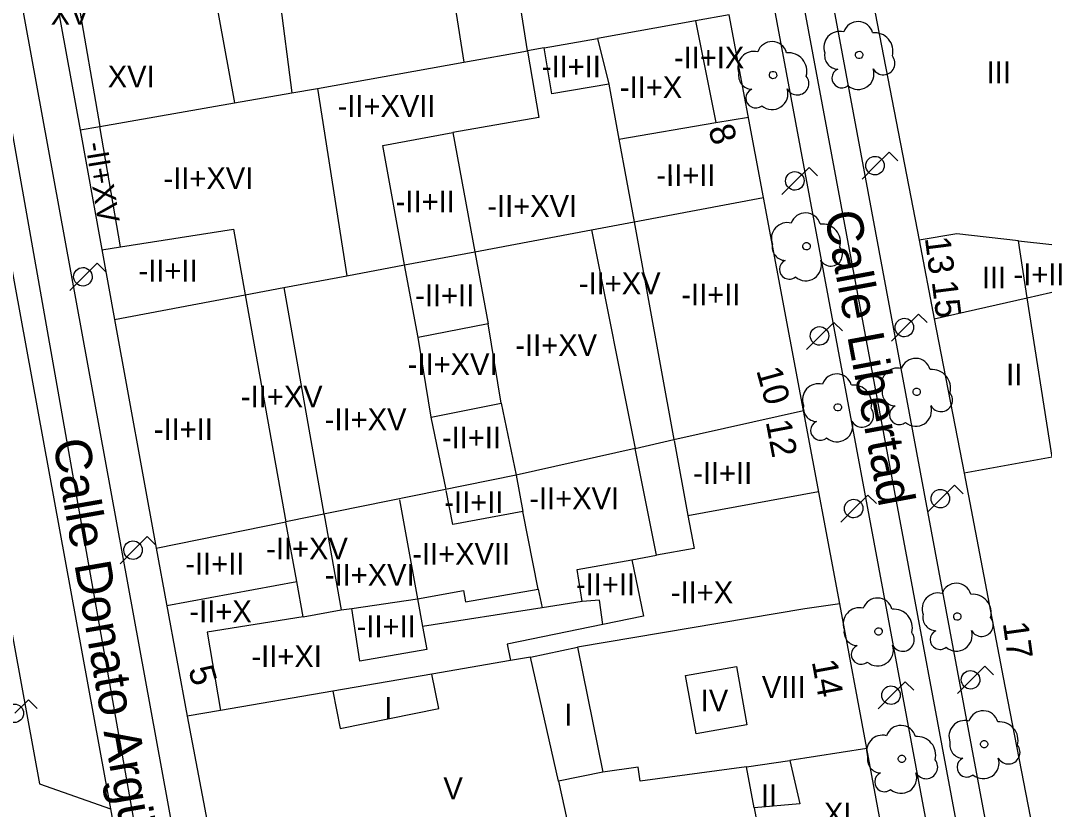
# Model space of a CAD drawing. Extents: x 282771 to 285132, y 4823109 to 4825496.
# Drawn here: x 284681.3 to 284751.8, y 4824323.7 to 4824378 of the extents above; entities that cross this region are included whole.
import ezdxf

# ---------------------------------------------------------------- set-up
doc = ezdxf.new("R2010")
doc.units = 0
for name, color, linetype in [('ACERA-BORDILLO', 7, 'Continuous'), ('ARBOL', 7, 'Continuous'), ('CALLE-EJE', 7, 'Continuous'), ('CALLE-TEXTO', 7, 'Continuous'), ('EDIFICIO', 7, 'Continuous'), ('FAROLA', 7, 'Continuous'), ('INTERIOR-EDIFICIO', 7, 'Continuous'), ('MEDIANERA', 7, 'Continuous'), ('NUM-LOCAL', 7, 'Continuous'), ('NUM-PORTAL', 7, 'Continuous'), ('NUM-VADO', 7, 'Continuous'), ('SENAL-VIARIA', 7, 'Continuous'), ('TXT-ALTURA-EDIFICIO', 7, 'Continuous')]:
    doc.layers.add(name, color=color, linetype=linetype)

msp = doc.modelspace()

# ---------------------------------------------------------------- linework, layer by layer
at = {"layer": 'ACERA-BORDILLO'}
for points in [[(284744.887, 4824316.251), (284722.204, 4824437.72)], [(284732.48, 4824404.482), (284745.259, 4824336.059), (284752.823, 4824295.559), (284758.036, 4824267.635)], [(284678.463, 4824394.888), (284694.145, 4824309.241)], [(284674.81, 4824367.871), (284682.599, 4824325.434), (284687.477, 4824323.698), (284690.093, 4824309.293), (284690.129, 4824309.029), (284690.141, 4824308.754), (284690.127, 4824308.472), (284690.086, 4824308.184), (284690.015, 4824307.897), (284689.915, 4824307.614), (284689.785, 4824307.34), (284689.627, 4824307.078), (284689.444, 4824306.834), (284689.238, 4824306.612), (284689.013, 4824306.413), (284688.772, 4824306.24), (284688.522, 4824306.094), (284688.264, 4824305.976), (284688.005, 4824305.884), (284687.746, 4824305.819), (284626.535, 4824293.209)]]:
    msp.add_lwpolyline(points, dxfattribs=at)
at = {"layer": 'ARBOL'}
for centre, major_axis, start_param, end_param in [((284738.956, 4824376.856), (0.565, 0.871), 5.561205, 8.104884), ((284737.696, 4824376.126), (0.597, 0.92), 0.321543, 2.505374), ((284740.086, 4824375.856), (0.693, 1.067), 5.026967, 6.960208), ((284733.031, 4824375.474), (0.566, 0.871), 5.561384, 8.105063), ((284731.771, 4824374.744), (0.597, 0.92), 0.321722, 2.505553), ((284734.161, 4824374.474), (0.693, 1.067), 5.027146, 6.960387), ((284737.586, 4824375.556), (-0.509, -0.785), 5.08921, 6.826395), ((284740.696, 4824375.026), (-0.434, -0.668), 5.793686, 9.11031), ((284737.826, 4824374.006), (-0.366, -0.564), 4.131683, 7.547917), ((284738.966, 4824374.306), (-0.591, -0.911), 6.142612, 8.74269), ((284731.661, 4824374.174), (-0.509, -0.784), 5.089389, 6.826574), ((284734.771, 4824373.644), (-0.434, -0.668), 5.793865, 9.110489), ((284731.901, 4824372.624), (-0.366, -0.564), 4.131862, 7.548096), ((284733.041, 4824372.924), (-0.591, -0.91), 6.142791, 8.742869), ((284735.342, 4824363.689), (0.566, 0.871), 5.561646, 8.105325), ((284734.082, 4824362.959), (0.598, 0.92), 0.321984, 2.505815), ((284736.472, 4824362.689), (0.693, 1.067), 5.027408, 6.960649), ((284733.972, 4824362.389), (-0.51, -0.784), 5.089651, 6.826836), ((284737.082, 4824361.859), (-0.434, -0.668), 5.794127, 9.110751), ((284734.212, 4824360.839), (-0.366, -0.563), 4.132124, 7.548358), ((284735.352, 4824361.139), (-0.592, -0.91), 6.143053, 8.743131), ((284742.92, 4824353.673), (0.566, 0.871), 5.561726, 8.105405), ((284737.49, 4824352.603), (0.566, 0.871), 5.561916, 8.105594), ((284741.66, 4824352.943), (0.598, 0.92), 0.322065, 2.505896), ((284744.05, 4824352.673), (0.693, 1.067), 5.027489, 6.960729), ((284736.23, 4824351.873), (0.598, 0.92), 0.322254, 2.506085), ((284738.62, 4824351.603), (0.694, 1.067), 5.027678, 6.960919), ((284741.55, 4824352.373), (-0.51, -0.784), 5.089732, 6.826917), ((284744.66, 4824351.843), (-0.434, -0.668), 5.794207, 9.110831), ((284736.12, 4824351.303), (-0.51, -0.784), 5.089921, 6.827106), ((284741.79, 4824350.823), (-0.366, -0.563), 4.132205, 7.548438), ((284742.93, 4824351.123), (-0.592, -0.91), 6.143134, 8.743211), ((284739.23, 4824350.773), (-0.434, -0.668), 5.794397, 9.111021), ((284736.36, 4824349.753), (-0.366, -0.563), 4.132394, 7.548628), ((284737.5, 4824350.053), (-0.592, -0.91), 6.143323, 8.743401), ((284744.461, 4824337.469), (0.598, 0.919), 0.322587, 2.506418), ((284745.721, 4824338.199), (0.566, 0.87), 5.562249, 8.105927), ((284740.291, 4824337.179), (0.567, 0.87), 5.562433, 8.106112), ((284746.851, 4824337.199), (0.694, 1.067), 5.028011, 6.961252), ((284739.031, 4824336.449), (0.598, 0.919), 0.322772, 2.506603), ((284741.421, 4824336.179), (0.694, 1.066), 5.028196, 6.961436), ((284744.351, 4824336.899), (-0.51, -0.784), 5.090254, 6.827439), ((284747.461, 4824336.369), (-0.435, -0.668), 5.79473, 9.111354), ((284738.921, 4824335.879), (-0.51, -0.784), 5.090439, 6.827624), ((284742.031, 4824335.349), (-0.435, -0.668), 5.794914, 9.111539), ((284744.591, 4824335.349), (-0.366, -0.563), 4.132727, 7.548961), ((284745.731, 4824335.649), (-0.592, -0.91), 6.143656, 8.743734), ((284739.161, 4824334.329), (-0.367, -0.563), 4.132912, 7.549145), ((284740.301, 4824334.629), (-0.592, -0.91), 6.143841, 8.743919), ((284747.571, 4824329.419), (0.567, 0.87), 5.562503, 8.106182), ((284746.311, 4824328.689), (0.598, 0.919), 0.322841, 2.506672), ((284748.701, 4824328.419), (0.694, 1.066), 5.028265, 6.961506), ((284740.641, 4824327.679), (0.599, 0.919), 0.323033, 2.506863), ((284741.901, 4824328.409), (0.567, 0.87), 5.562694, 8.106373), ((284743.031, 4824327.409), (0.694, 1.066), 5.028457, 6.961697), ((284746.201, 4824328.119), (-0.51, -0.784), 5.090508, 6.827693), ((284749.311, 4824327.589), (-0.435, -0.668), 5.794984, 9.111608), ((284740.531, 4824327.109), (-0.511, -0.784), 5.090699, 6.827885), ((284743.641, 4824326.579), (-0.435, -0.668), 5.795175, 9.111799), ((284746.441, 4824326.569), (-0.367, -0.563), 4.132981, 7.549215), ((284747.581, 4824326.869), (-0.592, -0.91), 6.14391, 8.743988), ((284740.771, 4824325.559), (-0.367, -0.563), 4.133172, 7.549406), ((284741.911, 4824325.859), (-0.592, -0.91), 6.144101, 8.744179)]:
    msp.add_ellipse(centre, major_axis=major_axis, ratio=0.999977, start_param=start_param, end_param=end_param, dxfattribs=at)
for centre, major_axis in [((284739.026, 4824375.596), (0.139, 0.214)), ((284733.101, 4824374.214), (0.139, 0.213)), ((284735.412, 4824362.429), (0.139, 0.213)), ((284742.99, 4824352.413), (0.139, 0.213)), ((284737.56, 4824351.343), (0.139, 0.213)), ((284745.791, 4824336.939), (0.139, 0.213)), ((284740.361, 4824335.919), (0.139, 0.213)), ((284747.641, 4824328.159), (0.139, 0.213)), ((284741.971, 4824327.149), (0.139, 0.213))]:
    msp.add_ellipse(centre, major_axis=major_axis, ratio=0.999977, dxfattribs=at)
at = {"layer": 'CALLE-EJE'}
for points in [[(284692.481, 4824303.778), (284677.997, 4824385.583), (284674.352, 4824407.569)], [(284748.021, 4824310.479), (284730.902, 4824402.17)]]:
    msp.add_lwpolyline(points, dxfattribs=at)
at = {"layer": 'EDIFICIO'}
for points in [[(284738.972, 4824384.589), (284740.142, 4824378.479), (284743.162, 4824362.839), (284744.192, 4824357.439), (284746.252, 4824346.809), (284748.951, 4824332.739), (284751.121, 4824321.529), (284768.171, 4824326.549), (284781.671, 4824330.529), (284783.451, 4824333.689), (284779.952, 4824352.91), (284777.922, 4824364.1), (284774.122, 4824384.98), (284773.142, 4824390.4), (284770.562, 4824404.62), (284761.642, 4824403.42), (284745.892, 4824401.3), (284736.012, 4824399.97), (284737.322, 4824393.14), (284737.752, 4824390.909), (284738.972, 4824384.589)], [(284681.842, 4824389.909), (284685.382, 4824370.439), (284687.762, 4824357.399), (284690.631, 4824341.658)], [(284690.631, 4824341.658), (284692.751, 4824330.078), (284695.861, 4824313.778), (284720.251, 4824316.929), (284739.201, 4824319.389), (284740.671, 4824321.919), (284739.561, 4824327.849), (284737.691, 4824337.809), (284735.192, 4824351.129), (284732.442, 4824365.789), (284730.082, 4824378.349)]]:
    msp.add_lwpolyline(points, dxfattribs=at)
at = {"layer": 'FAROLA'}
for p, q in [((284741.102, 4824368.909), (284740.162, 4824367.979)), ((284741.692, 4824368.319), (284741.102, 4824368.909)), ((284735.582, 4824367.859), (284734.642, 4824366.929)), ((284736.172, 4824367.269), (284735.582, 4824367.859)), ((284740.162, 4824367.979), (284739.232, 4824367.039)), ((284734.642, 4824366.929), (284733.712, 4824365.989)), ((284686.557, 4824361.259), (284685.617, 4824360.329)), ((284687.147, 4824360.669), (284686.557, 4824361.259)), ((284685.617, 4824360.329), (284684.687, 4824359.389)), ((284743.123, 4824357.765), (284742.183, 4824356.834)), ((284743.713, 4824357.175), (284743.123, 4824357.765)), ((284737.282, 4824357.187), (284736.342, 4824356.257)), ((284737.872, 4824356.597), (284737.282, 4824357.187)), ((284736.342, 4824356.257), (284735.412, 4824355.317)), ((284742.183, 4824356.834), (284741.253, 4824355.894)), ((284745.599, 4824345.985), (284744.659, 4824345.055)), ((284746.189, 4824345.395), (284745.599, 4824345.985)), ((284739.632, 4824345.305), (284738.692, 4824344.375)), ((284740.222, 4824344.715), (284739.632, 4824345.305)), ((284744.659, 4824345.055), (284743.729, 4824344.115)), ((284738.692, 4824344.375), (284737.762, 4824343.435)), ((284690.011, 4824342.44), (284689.071, 4824341.51)), ((284690.601, 4824341.85), (284690.011, 4824342.44)), ((284689.071, 4824341.51), (284688.141, 4824340.57)), ((284747.681, 4824333.519), (284746.741, 4824332.589)), ((284748.271, 4824332.929), (284747.681, 4824333.519)), ((284742.201, 4824332.459), (284741.261, 4824331.529)), ((284742.791, 4824331.869), (284742.201, 4824332.459)), ((284746.741, 4824332.589), (284745.811, 4824331.649)), ((284681.838, 4824331.213), (284680.898, 4824330.283)), ((284681.838, 4824331.213), (284680.898, 4824330.283)), ((284682.428, 4824330.623), (284681.838, 4824331.213)), ((284682.428, 4824330.623), (284681.838, 4824331.213)), ((284741.261, 4824331.529), (284740.331, 4824330.589))]:
    msp.add_line(p, q, dxfattribs=at)
for centre, major_axis in [((284740.122, 4824367.979), (0.347, 0.535)), ((284734.602, 4824366.929), (0.347, 0.535)), ((284685.577, 4824360.329), (0.349, 0.533)), ((284736.302, 4824356.257), (0.347, 0.535)), ((284742.143, 4824356.834), (0.347, 0.535)), ((284744.619, 4824345.055), (0.348, 0.534)), ((284738.652, 4824344.375), (0.348, 0.534)), ((284689.031, 4824341.51), (0.349, 0.533)), ((284746.701, 4824332.589), (0.348, 0.534)), ((284741.221, 4824331.529), (0.348, 0.534)), ((284680.858, 4824330.283), (0.349, 0.533)), ((284680.858, 4824330.283), (0.349, 0.533))]:
    msp.add_ellipse(centre, major_axis=major_axis, ratio=0.999977, dxfattribs=at)
at = {"layer": 'INTERIOR-EDIFICIO'}
for points in [[(284694.242, 4824381.979), (284696.011, 4824372.291), (284699.962, 4824372.979), (284701.742, 4824373.299), (284711.819, 4824375.095), (284716.188, 4824375.873), (284715.082, 4824382.899)], [(284721.011, 4824376.733), (284721.802, 4824373.579), (284717.862, 4824372.919), (284717.342, 4824376.079), (284721.011, 4824376.733)], [(284711.052, 4824370.269), (284712.559, 4824362.055), (284713.482, 4824357.099), (284708.662, 4824356.149), (284707.728, 4824361.148), (284706.222, 4824369.369), (284711.052, 4824370.269)], [(284752.33, 4824347.91), (284750.602, 4824358.889), (284749.992, 4824362.809), (284756.882, 4824362.039)], [(284710.588, 4824345.694), (284709.555, 4824350.673), (284714.375, 4824351.623), (284715.412, 4824346.669), (284715.882, 4824344.179), (284711.041, 4824343.279), (284710.602, 4824345.629)], [(284726.292, 4824349.069), (284727.242, 4824343.899), (284727.662, 4824341.629), (284725.081, 4824341.159), (284723.608, 4824348.517), (284726.28, 4824349.12)], [(284721.391, 4824336.389), (284721.161, 4824338.069), (284719.951, 4824337.979), (284719.621, 4824340.189), (284723.381, 4824340.849), (284724.171, 4824336.959), (284721.391, 4824336.389)], [(284704.091, 4824337.499), (284708.621, 4824338.169), (284711.781, 4824338.739), (284711.921, 4824337.949), (284716.921, 4824338.829), (284717.191, 4824337.539), (284708.971, 4824336.259), (284709.261, 4824334.669), (284704.651, 4824333.879), (284704.091, 4824337.499)], [(284719.631, 4824334.839), (284721.391, 4824326.239), (284718.321, 4824325.619), (284716.401, 4824334.149), (284719.631, 4824334.839)], [(284730.581, 4824333.509), (284731.301, 4824329.489), (284727.811, 4824328.859), (284727.081, 4824332.879), (284730.581, 4824333.509)], [(284709.611, 4824332.98), (284702.782, 4824331.805), (284703.301, 4824329.238), (284710.091, 4824330.609), (284709.611, 4824332.98)], [(284734.251, 4824327.039), (284734.951, 4824324.059), (284731.801, 4824323.779), (284731.271, 4824326.599), (284734.251, 4824327.039)]]:
    msp.add_lwpolyline(points, dxfattribs=at)
at = {"layer": 'MEDIANERA'}
for p, q in [((284684.452, 4824383.959), (284686.742, 4824370.669)), ((284698.662, 4824383.039), (284699.962, 4824372.979)), ((284730.082, 4824378.349), (284727.763, 4824377.936)), ((284727.763, 4824377.936), (284721.011, 4824376.733)), ((284727.763, 4824377.936), (284729.172, 4824370.939)), ((284701.742, 4824373.299), (284703.748, 4824360.401)), ((284721.802, 4824373.579), (284722.492, 4824369.789)), ((284686.741, 4824370.675), (284696.011, 4824372.291)), ((284729.172, 4824370.939), (284731.402, 4824371.319)), ((284685.382, 4824370.439), (284686.741, 4824370.675)), ((284688.172, 4824362.379), (284686.742, 4824370.669)), ((284722.492, 4824369.789), (284729.172, 4824370.939)), ((284722.492, 4824369.789), (284723.529, 4824364.115)), ((284723.529, 4824364.115), (284732.442, 4824365.789)), ((284723.529, 4824364.115), (284726.28, 4824349.12)), ((284720.589, 4824363.563), (284723.608, 4824348.517)), ((284686.892, 4824362.179), (284688.172, 4824362.379)), ((284699.42, 4824359.588), (284703.748, 4824360.401)), ((284687.762, 4824357.399), (284696.75, 4824359.087)), ((284696.75, 4824359.087), (284699.42, 4824359.588)), ((284696.752, 4824359.079), (284699.555, 4824343.463)), ((284714.375, 4824351.623), (284713.482, 4824357.099)), ((284709.555, 4824350.673), (284708.662, 4824356.149)), ((284726.28, 4824349.12), (284735.192, 4824351.129)), ((284752.33, 4824347.91), (284746.252, 4824346.809)), ((284727.242, 4824343.899), (284736.232, 4824345.559)), ((284716.921, 4824338.829), (284715.882, 4824344.179)), ((284690.631, 4824341.658), (284699.555, 4824343.463)), ((284723.381, 4824340.849), (284725.081, 4824341.159)), ((284691.361, 4824337.698), (284700.301, 4824339.349)), ((284700.741, 4824336.919), (284700.301, 4824339.349)), ((284719.951, 4824337.979), (284717.191, 4824337.539)), ((284700.741, 4824336.919), (284703.351, 4824337.399)), ((284703.351, 4824337.399), (284704.091, 4824337.499)), ((284715.013, 4824333.91), (284709.611, 4824332.98)), ((284716.401, 4824334.149), (284715.013, 4824333.91)), ((284702.782, 4824331.805), (284695.047, 4824330.473)), ((284695.047, 4824330.473), (284692.751, 4824330.078)), ((284739.561, 4824327.849), (284734.251, 4824327.039)), ((284718.321, 4824325.619), (284720.251, 4824316.929)), ((284731.801, 4824323.779), (284732.571, 4824319.799))]:
    msp.add_line(p, q, dxfattribs=at)
for points in [[(284714.822, 4824396.599), (284712.112, 4824396.189), (284708.562, 4824395.659), (284711.819, 4824375.095)], [(284717.342, 4824376.079), (284716.188, 4824375.873), (284716.192, 4824375.849), (284716.972, 4824371.299), (284711.052, 4824370.269)], [(284703.748, 4824360.401), (284707.728, 4824361.148), (284712.559, 4824362.055), (284720.589, 4824363.563), (284723.529, 4824364.115)], [(284688.172, 4824362.379), (284695.942, 4824363.599), (284696.752, 4824359.079)], [(284749.992, 4824362.809), (284745.752, 4824363.289), (284743.162, 4824362.839)], [(284744.192, 4824357.439), (284750.602, 4824358.889), (284758.622, 4824360.709)], [(284699.42, 4824359.588), (284702.174, 4824343.992), (284702.181, 4824343.949), (284703.351, 4824337.399)], [(284723.606, 4824348.517), (284715.412, 4824346.669), (284699.555, 4824343.463)], [(284707.372, 4824344.979), (284708.621, 4824338.169), (284708.971, 4824336.259)], [(284700.301, 4824339.349), (284699.561, 4824343.429), (284699.555, 4824343.463)], [(284737.691, 4824337.809), (284735.291, 4824337.469), (284719.631, 4824334.839)], [(284700.741, 4824336.919), (284694.141, 4824335.868), (284695.047, 4824330.473)], [(284721.391, 4824336.389), (284714.791, 4824335.049), (284715.013, 4824333.91)], [(284731.271, 4824326.599), (284723.951, 4824325.619), (284723.821, 4824326.569), (284721.391, 4824326.239)]]:
    msp.add_lwpolyline(points, dxfattribs=at)
at = {"layer": 'SENAL-VIARIA'}
msp.add_line((284679.688, 4824366.135), (284687.477, 4824323.698), dxfattribs=at)

# ---------------------------------------------------------------- texts
at = {"layer": 'CALLE-TEXTO'}
for s, rotation, p in [('Calle Libertad', 280.57564, (284736.631, 4824364.677)), ('Calle Donato Argüelles', 279.90781, (284683.508, 4824348.989))]:
    msp.add_text(s, height=2.5, rotation=rotation, dxfattribs=at).set_placement(p)
at = {"layer": 'NUM-LOCAL'}
msp.add_text('17', height=1.75, rotation=277.91937, dxfattribs=at).set_placement((284748.917, 4824336.493))
at = {"layer": 'NUM-PORTAL'}
for s, rotation, p in [('8', 287.65937, (284728.608, 4824370.513)), ('13', 277.21763, (284743.552, 4824363.005)), ('15', 277.21763, (284744.025, 4824359.991)), ('10', 285.44937, (284731.933, 4824353.887)), ('12', 280.62936, (284732.59, 4824350.353)), ('14', 280.44936, (284735.761, 4824333.844))]:
    msp.add_text(s, height=1.75, rotation=rotation, dxfattribs=at).set_placement(p)
at = {"layer": 'NUM-VADO'}
msp.add_text('5', height=1.75, rotation=285.67178, dxfattribs=at).set_placement((284692.82, 4824333.31))
at = {"layer": 'TXT-ALTURA-EDIFICIO'}
for s, rotation, p in [('XV', 0.00061, (284683.358, 4824377.679)), ('-II+IX', 0.00061, (284726.272, 4824374.669)), ('-II+II', 0.00061, (284717.178, 4824374.059)), ('XVI', 0.00061, (284687.288, 4824373.359)), ('III', 0.00061, (284747.81, 4824373.649)), ('-II+X', 0.00061, (284722.553, 4824372.629)), ('-II+XVII', 0.00061, (284703.114, 4824371.329)), ('-II+XV', 279.15957, (284685.741, 4824369.505)), ('-II+XVI', 0.00061, (284691.125, 4824366.359)), ('-II+II', 0.00061, (284725.068, 4824366.579)), ('-II+II', 0.00061, (284707.118, 4824364.759)), ('-II+XVI', 0.00061, (284713.425, 4824364.449)), ('-II+II', 0.00061, (284689.407, 4824359.999)), ('-I+II', 0.00061, (284749.658, 4824359.749)), ('-II+XV', 0.00061, (284719.727, 4824359.127)), ('III', 0.00061, (284747.479, 4824359.529)), ('-II+II', 0.00061, (284708.457, 4824358.299)), ('-II+II', 0.00061, (284726.787, 4824358.359)), ('-II+XV', 0.00061, (284715.353, 4824354.872)), ('-II+XVI', 0.00061, (284707.945, 4824353.559)), ('II', 0.00061, (284749.15, 4824352.859)), ('-II+XV', 0.00061, (284696.455, 4824351.339)), ('-II+XV', 0.00061, (284702.23, 4824349.765)), ('-II+II', 0.00061, (284690.46, 4824349.086)), ('-II+II', 0.00061, (284710.297, 4824348.519)), ('-II+II', 0.00061, (284727.597, 4824346.069)), ('-II+XVI', 0.00061, (284716.315, 4824344.329)), ('-II+II', 0.00061, (284710.467, 4824344.059)), ('-II+XV', 0.00061, (284698.195, 4824340.869)), ('-II+XVII', 0.00061, (284708.254, 4824340.509)), ('-II+II', 0.00061, (284692.627, 4824339.828)), ('-II+XVI', 0.00061, (284702.234, 4824339.059)), ('-II+II', 0.00061, (284719.527, 4824338.409)), ('-II+X', 0.00061, (284726.062, 4824337.859)), ('-II+X', 0.00061, (284692.912, 4824336.548)), ('-II+II', 0.00061, (284704.427, 4824335.519)), ('-II+XI', 0.00061, (284697.183, 4824333.458)), ('VIII', 0.00061, (284732.331, 4824331.339)), ('IV', 0.00061, (284728.122, 4824330.419)), ('I', 0.00061, (284706.34, 4824329.899)), ('I', 0.00061, (284718.73, 4824329.439)), ('V', 0.00061, (284710.402, 4824324.369)), ('II', 0.00061, (284732.27, 4824323.889)), ('XI', 0.00061, (284736.606, 4824322.639))]:
    msp.add_text(s, height=1.5, rotation=rotation, dxfattribs=at).set_placement(p)

doc.saveas('drawing.dxf')
